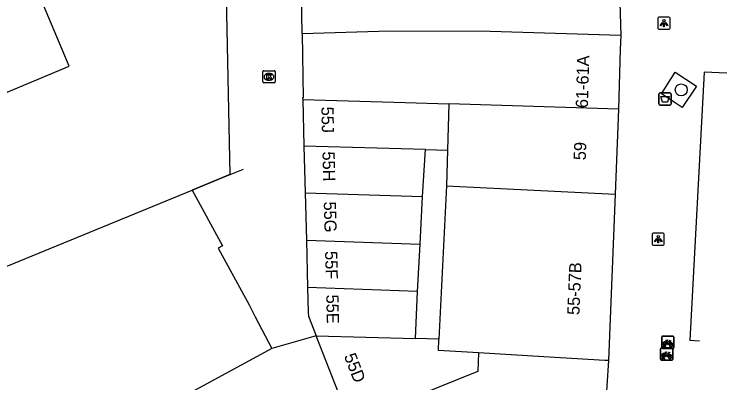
# Model space of a CAD drawing. Extents: x 160379 to 161131, y 383940 to 384849.
# Drawn here: x 161071.7 to 161130, y 384222.7 to 384252.9 of the extents above; entities that cross this region are included whole.
import ezdxf

# ---------------------------------------------------------------- set-up
doc = ezdxf.new("R2010")
doc.units = 0
for name, color, linetype in [('IMGEO_Afvalbak', 7, 'Continuous'), ('IMGEO_Boom', 7, 'Continuous'), ('IMGEO_Fietsenrek', 7, 'Continuous'), ('IMGEO_Hek', 7, 'Continuous'), ('IMGEO_Kolk', 7, 'Continuous'), ('IMGEO_Lichtpunt', 7, 'Continuous'), ('IMGEO_Muur', 7, 'Continuous'), ('IMGEO_Pand', 7, 'Continuous'), ('IMGEO_Pand_nummerreeks', 7, 'Continuous'), ('IMGEO_Rijbaan_lokaal_open', 7, 'Continuous'), ('IMGEO_Voetpad_open', 7, 'Continuous')]:
    doc.layers.add(name, color=color, linetype=linetype)

msp = doc.modelspace()

# ---------------------------------------------------------------- linework, layer by layer
at = {"layer": 'IMGEO_Afvalbak'}
for p, q in [((161124.476, 384245.542), (161124.476, 384246.342)), ((161124.476, 384246.342), (161124.476, 384245.542)), ((161124.576, 384246.442), (161125.366, 384246.442)), ((161125.366, 384246.442), (161124.576, 384246.442)), ((161125.466, 384246.342), (161125.466, 384245.542)), ((161125.466, 384245.542), (161125.466, 384246.342)), ((161125.366, 384245.442), (161124.576, 384245.442)), ((161124.576, 384245.442), (161125.366, 384245.442))]:
    msp.add_line(p, q, dxfattribs=at)
msp.add_lwpolyline([(161124.619, 384246.156), (161125.323, 384246.156), (161125.174, 384245.686), (161124.768, 384245.686), (161124.619, 384246.156)], dxfattribs=at)
for centre, start, end in [((161124.576, 384246.342), 90, 180), ((161124.576, 384246.342), 90, 180), ((161125.366, 384246.342), 0, 90), ((161125.366, 384246.342), 360, 90), ((161124.576, 384245.542), 180, 270), ((161124.576, 384245.542), 180, 270), ((161125.366, 384245.542), 270, 0), ((161125.366, 384245.542), 270, 0)]:
    msp.add_arc(centre, 0.1, start, end, dxfattribs=at)
at = {"layer": 'IMGEO_Boom'}
msp.add_circle((161126.297, 384246.692), 0.489, dxfattribs=at)
at = {"layer": 'IMGEO_Fietsenrek'}
for p, q in [((161124.699, 384225.623), (161124.699, 384226.464)), ((161124.699, 384226.464), (161124.699, 384225.623)), ((161124.774, 384226.548), (161125.615, 384226.548)), ((161125.615, 384226.548), (161124.774, 384226.548)), ((161125.699, 384226.473), (161125.699, 384225.632)), ((161125.699, 384225.632), (161125.699, 384226.473)), ((161124.684, 384225.58), (161125.525, 384225.58)), ((161125.525, 384225.58), (161124.684, 384225.58)), ((161124.826, 384225.632), (161124.865, 384225.792)), ((161124.86, 384225.632), (161124.826, 384225.632)), ((161124.895, 384225.78), (161124.86, 384225.632)), ((161124.937, 384225.804), (161124.936, 384225.808)), ((161124.978, 384225.632), (161124.944, 384225.774)), ((161124.968, 384225.815), (161124.969, 384225.808)), ((161124.976, 384225.778), (161125.011, 384225.632)), ((161125.011, 384225.632), (161124.978, 384225.632)), ((161125.386, 384226.097), (161125.422, 384226.002)), ((161124.609, 384224.655), (161124.609, 384225.496)), ((161124.609, 384225.496), (161124.609, 384224.655)), ((161125.624, 384225.548), (161124.783, 384225.548)), ((161124.783, 384225.548), (161125.624, 384225.548)), ((161125.296, 384225.129), (161125.332, 384225.034)), ((161125.609, 384225.505), (161125.609, 384224.664)), ((161125.609, 384224.664), (161125.609, 384225.505)), ((161125.534, 384224.58), (161124.693, 384224.58)), ((161124.693, 384224.58), (161125.534, 384224.58)), ((161124.736, 384224.664), (161124.775, 384224.824)), ((161124.77, 384224.664), (161124.736, 384224.664)), ((161124.805, 384224.812), (161124.77, 384224.664)), ((161124.847, 384224.836), (161124.846, 384224.84)), ((161124.888, 384224.664), (161124.854, 384224.806)), ((161124.878, 384224.847), (161124.879, 384224.84)), ((161124.886, 384224.81), (161124.921, 384224.664)), ((161124.921, 384224.664), (161124.888, 384224.664))]:
    msp.add_line(p, q, dxfattribs=at)
for points in [[(161125.012, 384226.074), (161125.107, 384226.238), (161125.193, 384226.224), (161125.195, 384226.215), (161125.139, 384226.204), (161125.112, 384226.159), (161125.368, 384226.118)], [(161125.368, 384226.118), (161125.393, 384226.167), (161125.387, 384226.171), (161125.364, 384226.175), (161125.352, 384226.182), (161125.351, 384226.185), (161125.353, 384226.19), (161125.448, 384226.175), (161125.45, 384226.165), (161125.44, 384226.152), (161125.428, 384226.146), (161125.414, 384226.152), (161125.386, 384226.097)], [(161125.033, 384226.022), (161124.981, 384225.932), (161124.941, 384225.907), (161124.942, 384225.954), (161124.997, 384226.048)], [(161125.308, 384225.83), (161125.258, 384225.83), (161125.067, 384226.081), (161125.048, 384226.049)], [(161125.355, 384226.093), (161125.098, 384226.134), (161125.081, 384226.105), (161125.248, 384225.885), (161125.355, 384226.093)], [(161125.403, 384225.995), (161125.373, 384226.072), (161125.264, 384225.854), (161125.307, 384225.854)], [(161125.337, 384225.854), (161125.457, 384225.853), (161125.413, 384225.967)], [(161125.433, 384225.974), (161125.488, 384225.829), (161125.338, 384225.829)], [(161124.943, 384225.054), (161124.891, 384224.964), (161124.851, 384224.939), (161124.852, 384224.986), (161124.907, 384225.08)], [(161124.922, 384225.106), (161125.017, 384225.27), (161125.103, 384225.256), (161125.105, 384225.247), (161125.049, 384225.236), (161125.022, 384225.191), (161125.278, 384225.15)], [(161125.218, 384224.862), (161125.168, 384224.862), (161124.977, 384225.113), (161124.958, 384225.081)], [(161125.265, 384225.125), (161125.008, 384225.166), (161124.991, 384225.137), (161125.158, 384224.917), (161125.265, 384225.125)], [(161125.313, 384225.027), (161125.283, 384225.104), (161125.174, 384224.886), (161125.217, 384224.886)], [(161125.247, 384224.886), (161125.367, 384224.885), (161125.323, 384224.999)], [(161125.343, 384225.006), (161125.398, 384224.861), (161125.248, 384224.861)], [(161125.278, 384225.15), (161125.303, 384225.199), (161125.297, 384225.203), (161125.274, 384225.207), (161125.262, 384225.214), (161125.261, 384225.217), (161125.263, 384225.222), (161125.358, 384225.207), (161125.36, 384225.197), (161125.35, 384225.184), (161125.338, 384225.178), (161125.324, 384225.184), (161125.296, 384225.129)]]:
    msp.add_lwpolyline(points, dxfattribs=at)
for centre, radius, start, end in [((161124.777, 384226.47), 0.0779, 92.4484, 184.28452), ((161124.777, 384226.47), 0.0779, 92.4484, 184.28452), ((161125.621, 384226.47), 0.0779, 2.4484, 94.28452), ((161125.621, 384226.47), 0.0779, 2.4484, 94.28452), ((161124.687, 384225.502), 0.0779, 92.4484, 184.28452), ((161124.687, 384225.502), 0.0779, 92.4484, 184.28452), ((161124.777, 384225.626), 0.0779, 182.4484, 274.28452), ((161124.777, 384225.626), 0.0779, 182.4484, 274.28452), ((161124.939, 384225.933), 0.159, 62.67661, 242.13685), ((161124.939, 384225.933), 0.129, 63.31916, 238.90302), ((161124.919, 384225.804), 0.0499, 12.8025, 158.69338), ((161124.939, 384225.933), 0.159, 253.99666, 271.78671), ((161124.919, 384225.804), 0.0174, 12.8025, 163.45023), ((161124.939, 384225.933), 0.129, 253.41502, 269.02044), ((161124.939, 384225.933), 0.129, 283.60429, 43.43025), ((161124.939, 384225.933), 0.159, 283.5766, 46.60424), ((161125.466, 384225.849), 0.159, 113.3408, 178.32165), ((161125.466, 384225.849), 0.159, 187.0065, 105.77075), ((161125.466, 384225.849), 0.129, 113.92302, 177.95563), ((161125.466, 384225.849), 0.129, 188.67146, 104.58832), ((161125.531, 384225.502), 0.0779, 2.4484, 94.28452), ((161125.531, 384225.502), 0.0779, 2.4484, 94.28452), ((161125.621, 384225.626), 0.0779, 272.4484, 4.28452), ((161125.621, 384225.626), 0.0779, 272.4484, 4.28452), ((161124.849, 384224.965), 0.159, 62.67661, 242.13685), ((161124.849, 384224.965), 0.129, 63.31916, 238.90302), ((161124.849, 384224.965), 0.129, 283.60429, 43.43025), ((161124.849, 384224.965), 0.159, 283.5766, 46.60424), ((161125.376, 384224.881), 0.159, 113.3408, 178.32165), ((161125.376, 384224.881), 0.159, 187.0065, 105.77075), ((161125.376, 384224.881), 0.129, 113.92302, 177.95563), ((161125.376, 384224.881), 0.129, 188.67146, 104.58832), ((161124.687, 384224.658), 0.0779, 182.4484, 274.28452), ((161124.687, 384224.658), 0.0779, 182.4484, 274.28452), ((161124.829, 384224.836), 0.0499, 12.8025, 158.69338), ((161124.849, 384224.965), 0.159, 253.99666, 271.78671), ((161124.829, 384224.836), 0.0174, 12.8025, 163.45023), ((161124.849, 384224.965), 0.129, 253.41502, 269.02044), ((161125.531, 384224.658), 0.0779, 272.4484, 4.28452), ((161125.531, 384224.658), 0.0779, 272.4484, 4.28452)]:
    msp.add_arc(centre, radius, start, end, dxfattribs=at)
at = {"layer": 'IMGEO_Hek'}
msp.add_lwpolyline([(161088.984, 384258.258), (161089.363, 384239.761)], dxfattribs=at)
at = {"layer": 'IMGEO_Kolk'}
for p, q in [((161092.054, 384247.334), (161092.054, 384248.186)), ((161092.129, 384248.26), (161092.981, 384248.26)), ((161092.542, 384248.04), (161092.567, 384248.04)), ((161093.055, 384248.186), (161093.055, 384247.334)), ((161092.981, 384247.26), (161092.129, 384247.26)), ((161092.565, 384247.48), (161092.54, 384247.48))]:
    msp.add_line(p, q, dxfattribs=at)
for points in [[(161092.054, 384247.334), (161092.054, 384248.186)], [(161092.129, 384248.26), (161092.981, 384248.26)], [(161092.375, 384247.96), (161092.498, 384247.96), (161092.498, 384247.809), (161092.628, 384247.96), (161092.792, 384247.96), (161092.646, 384247.809), (161092.799, 384247.56), (161092.647, 384247.56), (161092.562, 384247.724), (161092.498, 384247.657), (161092.498, 384247.56), (161092.375, 384247.56), (161092.375, 384247.96)], [(161093.055, 384248.186), (161093.055, 384247.334)], [(161092.981, 384247.26), (161092.129, 384247.26)]]:
    msp.add_lwpolyline(points, dxfattribs=at)
for centre, start, end in [((161092.131, 384248.184), 91.55205, 178.44795), ((161092.131, 384248.184), 91.55205, 178.44795), ((161092.979, 384248.184), 1.55205, 88.44795), ((161092.979, 384248.184), 1.55205, 88.44795), ((161092.131, 384247.336), 181.55205, 268.44795), ((161092.131, 384247.336), 181.55205, 268.44795), ((161092.979, 384247.336), 271.55205, 358.44795), ((161092.979, 384247.336), 271.55205, 358.44795)]:
    msp.add_arc(centre, 0.0765, start, end, dxfattribs=at)
for centre, major_axis, ratio, start_param, end_param in [((161092.541, 384247.76), (-0.387, 0.002), 0.722429, 4.712389, 7.853982), ((161092.566, 384247.76), (-0.39, 0.002), 0.717154, 1.570796, 4.712389)]:
    msp.add_ellipse(centre, major_axis=major_axis, ratio=ratio, start_param=start_param, end_param=end_param, dxfattribs=at)
at = {"layer": 'IMGEO_Lichtpunt'}
for p, q in [((161124.384, 384252.548), (161124.384, 384251.741)), ((161124.384, 384252.548), (161124.384, 384251.741)), ((161125.286, 384252.643), (161124.478, 384252.643)), ((161125.286, 384252.643), (161124.478, 384252.643)), ((161125.38, 384251.741), (161125.38, 384252.548)), ((161125.38, 384251.741), (161125.38, 384252.548)), ((161124.478, 384251.647), (161125.286, 384251.647)), ((161124.478, 384251.647), (161125.286, 384251.647)), ((161124.82, 384234.975), (161124.012, 384234.975)), ((161124.82, 384234.975), (161124.012, 384234.975)), ((161123.918, 384234.88), (161123.918, 384234.073)), ((161123.918, 384234.88), (161123.918, 384234.073)), ((161124.914, 384234.073), (161124.914, 384234.88)), ((161124.914, 384234.073), (161124.914, 384234.88)), ((161124.012, 384233.979), (161124.82, 384233.979)), ((161124.012, 384233.979), (161124.82, 384233.979))]:
    msp.add_line(p, q, dxfattribs=at)
for points in [[(161124.758, 384252.212), (161124.797, 384252.184), (161124.609, 384251.922), (161124.571, 384251.949), (161124.758, 384252.212)], [(161124.86, 384252.164), (161124.907, 384252.164), (161124.907, 384251.842), (161124.86, 384251.842), (161124.86, 384252.164)], [(161124.97, 384252.184), (161125.008, 384252.211), (161125.195, 384251.949), (161125.156, 384251.921), (161124.97, 384252.184)], [(161124.292, 384234.544), (161124.331, 384234.516), (161124.143, 384234.254), (161124.105, 384234.281), (161124.292, 384234.544)], [(161124.394, 384234.496), (161124.441, 384234.496), (161124.441, 384234.174), (161124.394, 384234.174), (161124.394, 384234.496)], [(161124.504, 384234.516), (161124.542, 384234.543), (161124.729, 384234.281), (161124.69, 384234.253), (161124.504, 384234.516)]]:
    msp.add_lwpolyline(points, dxfattribs=at)
for centre in [(161124.883, 384252.346), (161124.417, 384234.678)]:
    msp.add_circle(centre, 0.0994, dxfattribs=at)
for centre, start, end in [((161124.478, 384252.548), 90, 180), ((161124.478, 384252.548), 90, 180), ((161125.286, 384252.548), 0, 90), ((161125.286, 384252.548), 0, 90), ((161124.478, 384251.741), 180, 270), ((161124.478, 384251.741), 180, 270), ((161125.286, 384251.741), 270, 0), ((161125.286, 384251.741), 270, 360), ((161124.012, 384234.88), 90, 180), ((161124.012, 384234.88), 90, 180), ((161124.82, 384234.88), 0, 90), ((161124.82, 384234.88), 0, 90), ((161124.012, 384234.073), 180, 270), ((161124.012, 384234.073), 180, 270), ((161124.82, 384234.073), 270, 0), ((161124.82, 384234.073), 270, 360)]:
    msp.add_arc(centre, 0.0946, start, end, dxfattribs=at)
at = {"layer": 'IMGEO_Muur'}
msp.add_lwpolyline([(161086.261, 384238.484), (161088.705, 384239.49), (161090.473, 384240.218)], dxfattribs=at)
at = {"layer": 'IMGEO_Pand'}
for points in [[(161121.163, 384257.471), (161121.343, 384251.13)], [(161052.543, 384238.746), (161076.199, 384248.638), (161075.626, 384250), (161073.438, 384255.204), (161076.73, 384256.587), (161076.649, 384256.781)], [(161095.275, 384251.285), (161095.247, 384252.82), (161095.215, 384255.127), (161095.242, 384257.017)], [(161121.343, 384251.13), (161110.648, 384251.462), (161102.453, 384251.493), (161095.275, 384251.285)], [(161095.275, 384251.285), (161095.369, 384246.039), (161095.314, 384246.038), (161095.317, 384245.912)], [(161121.343, 384251.13), (161121.312, 384250), (161121.175, 384245.111)], [(161095.317, 384245.912), (161103.701, 384245.652), (161107.287, 384245.541)], [(161095.317, 384245.912), (161095.418, 384242.079)], [(161107.287, 384245.541), (161107.164, 384241.767)], [(161121.175, 384245.111), (161107.287, 384245.541)], [(161121.175, 384245.111), (161120.891, 384238.174)], [(161105.376, 384241.826), (161095.418, 384242.079)], [(161095.418, 384242.079), (161095.519, 384238.258)], [(161105.134, 384237.982), (161105.376, 384241.826)], [(161105.376, 384241.826), (161107.164, 384241.767)], [(161107.164, 384241.767), (161107.081, 384238.852)], [(161057.474, 384226.671), (161086.261, 384238.484)], [(161086.261, 384238.484), (161088.744, 384233.923), (161088.401, 384233.737), (161090.925, 384229.111), (161091.435, 384228.133), (161092.79, 384225.533)], [(161107.081, 384238.852), (161106.465, 384226.296)], [(161107.081, 384238.852), (161120.891, 384238.174)], [(161095.519, 384238.258), (161105.134, 384237.982)], [(161095.519, 384238.258), (161095.62, 384234.388)], [(161104.939, 384234.078), (161105.134, 384237.982)], [(161120.891, 384238.174), (161120.334, 384224.553)], [(161095.62, 384234.388), (161104.939, 384234.078)], [(161095.62, 384234.388), (161095.722, 384230.525)], [(161104.725, 384230.208), (161104.939, 384234.078)], [(161104.725, 384230.208), (161095.722, 384230.525)], [(161095.722, 384230.525), (161095.775, 384228.515), (161095.784, 384228.178), (161096.418, 384226.566)], [(161104.544, 384226.348), (161104.725, 384230.208)], [(161109.7, 384225.172), (161109.66, 384223.668), (161109.439, 384223.578), (161099.217, 384219.449), (161098.792, 384220.53), (161096.418, 384226.566)], [(161096.418, 384226.566), (161104.544, 384226.348)], [(161106.465, 384226.296), (161104.544, 384226.348)], [(161109.7, 384225.172), (161106.419, 384225.362), (161106.465, 384226.296)], [(161092.79, 384225.533), (161071.113, 384213.774), (161072.662, 384210.882), (161064.484, 384206.503)], [(161120.334, 384224.553), (161120.047, 384224.57), (161115.057, 384224.861), (161109.7, 384225.172)]]:
    msp.add_lwpolyline(points, dxfattribs=at)
at = {"layer": 'IMGEO_Rijbaan_lokaal_open'}
for points in [[(161083.899, 384259.635), (161085.183, 384260.141), (161088.984, 384258.258), (161089.363, 384239.761), (161088.705, 384239.49), (161086.261, 384238.484)], [(161096.418, 384226.566), (161092.79, 384225.533)]]:
    msp.add_lwpolyline(points, dxfattribs=at)
at = {"layer": 'IMGEO_Voetpad_open'}
for points in [[(161125.722, 384245.68), (161124.671, 384246.376), (161125.797, 384248.138), (161127.542, 384246.985), (161126.383, 384245.243), (161125.722, 384245.68)], [(161130.023, 384248.063), (161128.163, 384248.151), (161127.01, 384226.228), (161127.799, 384226.16)], [(161120.334, 384224.553), (161120.21, 384222.498), (161120.15, 384221.508)]]:
    msp.add_lwpolyline(points, dxfattribs=at)

# ---------------------------------------------------------------- texts
at = {"layer": 'IMGEO_Pand_nummerreeks'}
for s, rotation, p in [('61-61A', 88.40166, (161118.656, 384245.187)), ('55J', 271.31186, (161096.839, 384245.304)), ('59', 87.65681, (161118.483, 384240.92)), ('55H', 271.31186, (161096.935, 384241.644)), ('55G', 271.31186, (161097.043, 384237.548)), ('55F', 271.31186, (161097.149, 384233.501)), ('55-57B', 87.65681, (161117.964, 384228.263)), ('55E', 271.31186, (161097.243, 384229.935)), ('55D', 291.26798, (161098.679, 384224.927))]:
    msp.add_text(s, height=1, rotation=rotation, dxfattribs=at).set_placement(p)

doc.saveas('drawing.dxf')
